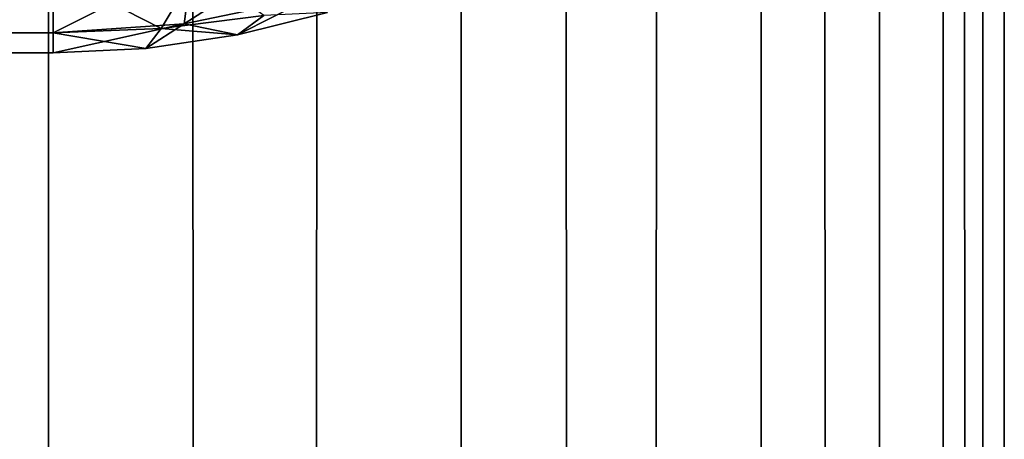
# Model space of a CAD drawing. Extents: x -265 to 265, y 0 to 1307.
# Tile 279 of 436: x 262.93 to 265, y 844.187 to 845.07. Entities that reach past the tile are written whole.
import ezdxf

# ---------------------------------------------------------------- set-up
doc = ezdxf.new("R2010")
doc.units = 0
doc.header["$LTSCALE"] = 65.185185
for name, color, linetype in [('150', 7, 'CONTINUOUS'), ('151', 7, 'CONTINUOUS'), ('152', 7, 'CONTINUOUS'), ('163', 7, 'CONTINUOUS'), ('164', 7, 'CONTINUOUS'), ('168', 7, 'CONTINUOUS'), ('39', 7, 'CONTINUOUS'), ('40', 7, 'CONTINUOUS')]:
    doc.layers.add(name, color=color, linetype=linetype)

msp = doc.modelspace()

# ---------------------------------------------------------------- linework, layer by layer
at = {"layer": '150', "color": 7, "linetype": 'CONTINUOUS'}
for points in [[(263, 845.0426, 16.3217), (-263, 845.1677, 15.9638), (263, 845.1685, 15.9621), (263, 845.0426, 16.3217)], [(-263, 845.0422, 16.3236), (-263, 845.1677, 15.9638), (263, 845.0426, 16.3217), (-263, 845.0422, 16.3236)], [(263, 845, 16.7), (-263, 845.0422, 16.3236), (263, 845.0426, 16.3217), (263, 845, 16.7)], [(-263, 845, 16.7), (-263, 845.0422, 16.3236), (263, 845, 16.7), (-263, 845, 16.7)]]:
    msp.add_3dface(points, dxfattribs=at)
at = {"layer": '151', "color": 7, "linetype": 'CONTINUOUS'}
for points in [[(-263, 845, 16.7), (263, 845, 16.7), (-263, 845, 23.3), (-263, 845, 16.7)], [(-263, 845, 23.3), (263, 845, 16.7), (263, 845, 23.3), (-263, 845, 23.3)]]:
    msp.add_3dface(points, dxfattribs=at)
at = {"layer": '152', "color": 7, "linetype": 'CONTINUOUS'}
for points in [[(-263, 845.1685, 24.0379), (-263, 845.0426, 23.6783), (263, 845.1677, 24.0362), (-263, 845.1685, 24.0379)], [(263, 845.1677, 24.0362), (-263, 845.0426, 23.6783), (263, 845.0422, 23.6764), (263, 845.1677, 24.0362)], [(-263, 845.0426, 23.6783), (-263, 845, 23.3), (263, 845.0422, 23.6764), (-263, 845.0426, 23.6783)], [(-263, 845, 23.3), (263, 845, 23.3), (263, 845.0422, 23.6764), (-263, 845, 23.3)]]:
    msp.add_3dface(points, dxfattribs=at)
at = {"layer": '163', "color": 7, "linetype": 'CONTINUOUS'}
for points in [[(263.3875, 845.0379, 16.7057), (263.5768, 845.085, 16.7127), (263.3875, 845.0379, 23.2943), (263.3875, 845.0379, 16.7057)], [(263.3875, 845.0379, 23.2943), (263.5768, 845.085, 16.7127), (263.5768, 845.085, 23.2873), (263.3875, 845.0379, 23.2943)], [(263.1946, 845.0095, 16.7014), (263.3875, 845.0379, 16.7057), (263.1946, 845.0095, 23.2986), (263.1946, 845.0095, 16.7014)], [(263.1946, 845.0095, 23.2986), (263.3875, 845.0379, 16.7057), (263.3875, 845.0379, 23.2943), (263.1946, 845.0095, 23.2986)], [(263, 845, 23.3), (263, 845, 16.7), (263.1946, 845.0095, 16.7014), (263, 845, 23.3)], [(263, 845, 23.3), (263.1946, 845.0095, 16.7014), (263.1946, 845.0095, 23.2986), (263, 845, 23.3)]]:
    msp.add_3dface(points, dxfattribs=at)
at = {"layer": '164', "color": 7, "linetype": 'CONTINUOUS'}
for points in [[(263.5435, 845.1176, 16.3401), (263.2755, 845.0616, 16.3264), (263.5741, 845.2532, 15.9881), (263.5435, 845.1176, 16.3401)], [(263.5741, 845.2532, 15.9881), (263.2755, 845.0616, 16.3264), (263.2922, 845.19, 15.9688), (263.5741, 845.2532, 15.9881)], [(263, 845.0426, 16.3217), (263, 845.1685, 15.9621), (263.2922, 845.19, 15.9688), (263, 845.0426, 16.3217)], [(263.2755, 845.0616, 16.3264), (263, 845.0426, 16.3217), (263.2922, 845.19, 15.9688), (263.2755, 845.0616, 16.3264)], [(263.5435, 845.1176, 16.3401), (263.3875, 845.0379, 16.7057), (263.2755, 845.0616, 16.3264), (263.5435, 845.1176, 16.3401)], [(263.5768, 845.085, 16.7127), (263.3875, 845.0379, 16.7057), (263.5435, 845.1176, 16.3401), (263.5768, 845.085, 16.7127)], [(263, 845, 16.7), (263, 845.0426, 16.3217), (263.2755, 845.0616, 16.3264), (263, 845, 16.7)], [(263.1946, 845.0095, 16.7014), (263, 845, 16.7), (263.2755, 845.0616, 16.3264), (263.1946, 845.0095, 16.7014)], [(263.3875, 845.0379, 16.7057), (263.1946, 845.0095, 16.7014), (263.2755, 845.0616, 16.3264), (263.3875, 845.0379, 16.7057)]]:
    msp.add_3dface(points, dxfattribs=at)
at = {"layer": '168', "color": 7, "linetype": 'CONTINUOUS'}
for points in [[(263.3046, 845.1807, 24.007), (263, 845.1677, 24.0362), (263.227, 845.0515, 23.6574), (263.3046, 845.1807, 24.007)], [(263, 845.1677, 24.0362), (263, 845.0422, 23.6764), (263.227, 845.0515, 23.6574), (263, 845.1677, 24.0362)], [(263.4428, 845.0786, 23.6017), (263.3046, 845.1807, 24.007), (263.227, 845.0515, 23.6574), (263.4428, 845.0786, 23.6017)], [(263.3875, 845.0379, 23.2943), (263.5768, 845.085, 23.2873), (263.4428, 845.0786, 23.6017), (263.3875, 845.0379, 23.2943)], [(263.3875, 845.0379, 23.2943), (263.4428, 845.0786, 23.6017), (263.227, 845.0515, 23.6574), (263.3875, 845.0379, 23.2943)], [(263, 845.0422, 23.6764), (263.1946, 845.0095, 23.2986), (263.227, 845.0515, 23.6574), (263, 845.0422, 23.6764)], [(263, 845.0422, 23.6764), (263, 845, 23.3), (263.1946, 845.0095, 23.2986), (263, 845.0422, 23.6764)], [(263.1946, 845.0095, 23.2986), (263.3875, 845.0379, 23.2943), (263.227, 845.0515, 23.6574), (263.1946, 845.0095, 23.2986)]]:
    msp.add_3dface(points, dxfattribs=at)
at = {"layer": '39', "color": 7, "linetype": 'CONTINUOUS'}
for points in [[(261.9003, 1, 9.1314), (262.9904, 1, 7.5), (261.9003, 1299, 9.1314), (261.9003, 1, 9.1314)], [(261.9003, 1299, 9.1314), (262.9904, 1, 7.5), (262.9904, 1299, 7.5), (261.9003, 1299, 9.1314)], [(262.9904, 1, 7.5), (263.8582, 1, 5.7403), (262.9904, 1299, 7.5), (262.9904, 1, 7.5)], [(262.9904, 1299, 7.5), (263.8582, 1, 5.7403), (263.8582, 1299, 5.7403), (262.9904, 1299, 7.5)], [(263.8582, 1, 5.7403), (264.4889, 1, 3.8823), (263.8582, 1299, 5.7403), (263.8582, 1, 5.7403)], [(263.8582, 1299, 5.7403), (264.4889, 1, 3.8823), (264.4889, 1299, 3.8823), (263.8582, 1299, 5.7403)], [(264.4889, 1, 3.8823), (264.8717, 1, 1.9579), (264.4889, 1299, 3.8823), (264.4889, 1, 3.8823)], [(264.4889, 1299, 3.8823), (264.8717, 1, 1.9579), (264.8717, 1299, 1.9579), (264.4889, 1299, 3.8823)], [(264.8717, 1, 1.9579), (265, 1), (264.8717, 1299, 1.9579), (264.8717, 1, 1.9579)], [(264.8717, 1299, 1.9579), (265, 1), (265, 1299), (264.8717, 1299, 1.9579)]]:
    msp.add_3dface(points, dxfattribs=at)
at = {"layer": '40', "color": 7, "linetype": 'CONTINUOUS'}
for points in [[(262.9904, 1, -7.5), (261.9003, 1, -9.1314), (262.9904, 1299, -7.5), (262.9904, 1, -7.5)], [(262.9904, 1299, -7.5), (261.9003, 1, -9.1314), (261.9003, 1299, -9.1314), (262.9904, 1299, -7.5)], [(263.8582, 1, -5.7403), (262.9904, 1, -7.5), (263.8582, 1299, -5.7403), (263.8582, 1, -5.7403)], [(263.8582, 1299, -5.7403), (262.9904, 1, -7.5), (262.9904, 1299, -7.5), (263.8582, 1299, -5.7403)], [(264.4889, 1, -3.8823), (263.8582, 1, -5.7403), (264.4889, 1299, -3.8823), (264.4889, 1, -3.8823)], [(264.4889, 1299, -3.8823), (263.8582, 1, -5.7403), (263.8582, 1299, -5.7403), (264.4889, 1299, -3.8823)], [(264.8717, 1, -1.9579), (264.4889, 1, -3.8823), (264.8717, 1299, -1.9579), (264.8717, 1, -1.9579)], [(264.8717, 1299, -1.9579), (264.4889, 1, -3.8823), (264.4889, 1299, -3.8823), (264.8717, 1299, -1.9579)], [(265, 1299), (265, 1), (264.8717, 1, -1.9579), (265, 1299)], [(265, 1299), (264.8717, 1, -1.9579), (264.8717, 1299, -1.9579), (265, 1299)]]:
    msp.add_3dface(points, dxfattribs=at)

doc.saveas('drawing.dxf')
